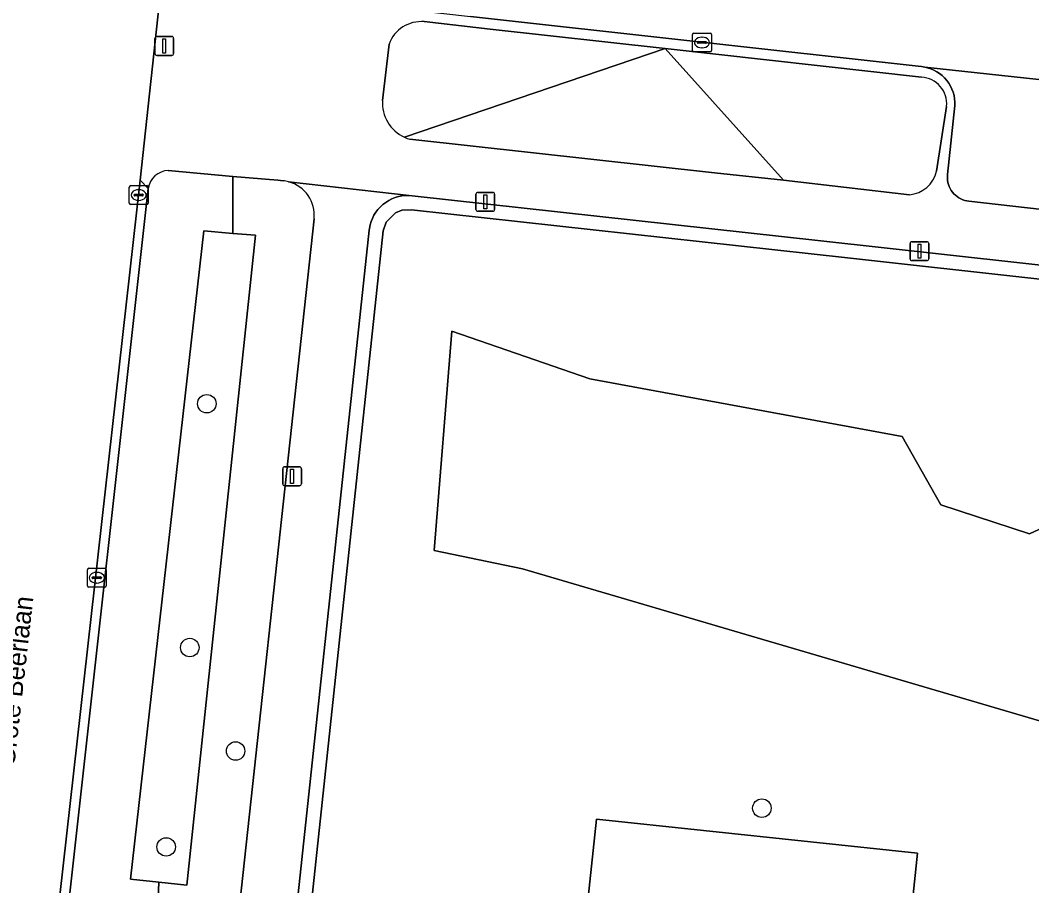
# Model space of a CAD drawing. Extents: x 161928 to 163071, y 386474 to 387428.
# Drawn here: x 162531.2 to 162584.8, y 386962.7 to 387008.5 of the extents above; entities that cross this region are included whole.
import ezdxf

# ---------------------------------------------------------------- set-up
doc = ezdxf.new("R2010")
doc.units = 0
for name, color, linetype in [('IMGEO_Boom', 7, 'Continuous'), ('IMGEO_Groenvoorziening', 7, 'Continuous'), ('IMGEO_Haag', 7, 'Continuous'), ('IMGEO_Kolk', 7, 'Continuous'), ('IMGEO_Lichtmast', 7, 'Continuous'), ('IMGEO_Openbare_ruimte_label', 7, 'Continuous'), ('IMGEO_Parkeervlak_open', 7, 'Continuous'), ('IMGEO_Rijbaan_lokaal_gesloten', 7, 'Continuous'), ('IMGEO_Rijbaan_lokaal_open', 7, 'Continuous'), ('IMGEO_Voetpad_open', 7, 'Continuous')]:
    doc.layers.add(name, color=color, linetype=linetype)

msp = doc.modelspace()

# ---------------------------------------------------------------- linework, layer by layer
at = {"layer": 'IMGEO_Boom'}
for centre in [(162541.11, 386988.172), (162540.209, 386975.267), (162542.632, 386969.79), (162570.5, 386966.766), (162538.957, 386964.714)]:
    msp.add_circle(centre, 0.489, dxfattribs=at)
at = {"layer": 'IMGEO_Groenvoorziening'}
for points in [[(162551.574, 387002.276), (162565.385, 387006.972), (162556.119, 387008.003)], [(162556.119, 387008.003), (162552.621, 387008.394)], [(162550.757, 387007.209), (162550.411, 387004.229)], [(162565.385, 387006.972), (162551.574, 387002.276)], [(162551.865, 387002.169), (162567.988, 387000.401), (162571.651, 387000), (162565.385, 387006.972)], [(162578.952, 387005.453), (162565.385, 387006.972), (162571.651, 387000), (162578.31, 386999.232)], [(162579.756, 387000.476), (162580.279, 387003.91)], [(162540.945, 386997.32), (162542.495, 386997.19), (162542.495, 387000.197), (162539.07, 387000.512)], [(162545.151, 386999.972), (162544.877, 387000), (162542.495, 387000.197), (162542.495, 386997.19), (162543.68, 386997.09), (162540.057, 386962.687), (162538.561, 386962.85), (162538.155, 386952.527), (162538.825, 386952.35), (162540.955, 386952.063)], [(162538.012, 386999.561), (162533.636, 386960.368), (162536.046, 386960.106), (162535.721, 386957.123)], [(162605.08, 386993.316), (162573.623, 386996.792), (162551.99, 386999.183), (162551.805, 386999.195), (162551.62, 386999.19), (162551.436, 386999.169), (162551.254, 386999.132), (162551.077, 386999.078), (162550.905, 386999.009), (162550.74, 386998.924), (162550.583, 386998.826), (162550.435, 386998.713), (162550.298, 386998.588), (162550.173, 386998.452), (162550.061, 386998.304), (162549.962, 386998.147), (162549.878, 386997.982), (162549.809, 386997.81), (162549.755, 386997.633), (162549.717, 386997.451), (162549.704, 386997.353), (162544.824, 386951.68)], [(162593.813, 386958.284), (162580.503, 386959.842), (162579.105, 386948.742), (162545.644, 386952.346), (162550.452, 386997.326), (162550.61, 386997.779), (162551.108, 386998.276), (162551.437, 386998.409), (162551.942, 386998.44), (162575.032, 386995.89), (162605.27, 386992.55)], [(162607.527, 386983.426), (162605.27, 386992.55), (162575.032, 386995.89), (162551.942, 386998.44), (162551.437, 386998.409), (162551.108, 386998.276), (162550.61, 386997.779), (162550.452, 386997.326), (162545.644, 386952.346), (162579.105, 386948.742), (162580.503, 386959.842), (162593.813, 386958.284), (162593.741, 386957.671), (162581.379, 386959.015), (162580.167, 386947.871), (162592.941, 386946.441), (162593.618, 386949.226)], [(162541.909, 386952.964), (162546.789, 386997.96)], [(162538.155, 386952.527), (162538.561, 386962.85), (162537.066, 386963.013), (162540.945, 386997.32)]]:
    msp.add_lwpolyline(points, dxfattribs=at)
for points in [[(162538.561, 386962.85), (162540.057, 386962.687), (162543.68, 386997.09), (162542.495, 386997.19), (162540.945, 386997.32), (162537.066, 386963.013)], [(162602.19, 386978.496), (162602.054, 386981.129), (162603.018, 386986.506), (162597.809, 386987.363), (162592.313, 386984.822), (162584.677, 386981.291), (162579.982, 386982.824), (162577.93, 386986.433), (162561.384, 386989.498), (162554.088, 386992.009), (162553.142, 386980.409), (162557.818, 386979.44), (162593.133, 386969.063), (162598.143, 386965.836), (162601.078, 386966.676), (162602.439, 386973.652)], [(162557.818, 386979.44), (162553.142, 386980.409), (162554.088, 386992.009), (162561.384, 386989.498), (162577.93, 386986.433), (162579.982, 386982.824), (162584.677, 386981.291), (162592.313, 386984.822), (162597.809, 386987.363), (162603.018, 386986.506), (162602.054, 386981.129), (162602.19, 386978.496), (162602.439, 386973.652), (162601.078, 386966.676), (162598.143, 386965.836), (162593.133, 386969.063)], [(162561.739, 386966.18), (162560.693, 386956.235), (162577.692, 386954.447), (162578.738, 386964.392)], [(162577.692, 386954.447), (162560.693, 386956.235), (162561.739, 386966.18), (162578.738, 386964.392)]]:
    msp.add_lwpolyline(points, close=True, dxfattribs=at)
for centre, radius, start, end in [((162552.478, 387006.56), 1.839, 85.5474, 159.3433), ((162578.884, 387004.053), 1.402, 354.1661, 87.2258), ((162552.419, 387004.102), 2.012, 176.3786, 245.1685), ((162552.407, 387004.092), 1.997, 245.3604, 254.2629), ((162539.09, 386999.425), 1.087, 91.0738, 172.8288), ((162578.166, 387000.862), 1.636, 275.0455, 346.3656), ((162544.973, 386998.204), 1.777, 74.7101, 84.2647), ((162544.962, 386998.145), 1.836, 354.2039, 74.8479)]:
    msp.add_arc(centre, radius, start, end, dxfattribs=at)
at = {"layer": 'IMGEO_Haag'}
for points in [[(162605.08, 386993.316), (162573.623, 386996.792), (162551.99, 386999.183), (162551.805, 386999.195), (162551.62, 386999.19), (162551.436, 386999.169), (162551.254, 386999.132), (162551.077, 386999.078), (162550.905, 386999.009), (162550.74, 386998.924), (162550.583, 386998.826), (162550.435, 386998.713), (162550.298, 386998.588), (162550.173, 386998.452), (162550.061, 386998.304), (162549.962, 386998.147), (162549.878, 386997.982), (162549.809, 386997.81), (162549.755, 386997.633), (162549.717, 386997.451), (162549.704, 386997.353), (162544.824, 386951.68)], [(162593.813, 386958.284), (162580.503, 386959.842), (162579.105, 386948.742), (162545.644, 386952.346), (162550.452, 386997.326), (162550.61, 386997.779), (162551.108, 386998.276), (162551.437, 386998.409), (162551.942, 386998.44), (162575.032, 386995.89), (162605.27, 386992.55)]]:
    msp.add_lwpolyline(points, dxfattribs=at)
at = {"layer": 'IMGEO_Kolk'}
for p, q in [((162566.828, 387006.866), (162566.828, 387007.718)), ((162566.903, 387007.792), (162567.755, 387007.792)), ((162567.316, 387007.572), (162567.341, 387007.572)), ((162567.829, 387007.718), (162567.829, 387006.866)), ((162567.087, 387007.286), (162567.087, 387007.298)), ((162567.525, 387007.249), (162567.127, 387007.249)), ((162567.13, 387007.335), (162567.528, 387007.335)), ((162567.339, 387007.012), (162567.314, 387007.012)), ((162567.571, 387007.298), (162567.571, 387007.286)), ((162567.755, 387006.792), (162566.903, 387006.792)), ((162537.003, 386998.79), (162537.003, 386999.642)), ((162537.078, 386999.716), (162537.93, 386999.716)), ((162537.491, 386999.496), (162537.516, 386999.496)), ((162538.004, 386999.642), (162538.004, 386998.79)), ((162537.262, 386999.21), (162537.262, 386999.222)), ((162537.7, 386999.173), (162537.302, 386999.173)), ((162537.305, 386999.259), (162537.703, 386999.259)), ((162537.514, 386998.936), (162537.489, 386998.936)), ((162537.746, 386999.222), (162537.746, 386999.21)), ((162537.93, 386998.716), (162537.078, 386998.716)), ((162534.783, 386978.536), (162534.783, 386979.388)), ((162534.858, 386979.462), (162535.71, 386979.462)), ((162535.271, 386979.242), (162535.296, 386979.242)), ((162535.784, 386979.388), (162535.784, 386978.536)), ((162535.042, 386978.956), (162535.042, 386978.968)), ((162535.48, 386978.919), (162535.082, 386978.919)), ((162535.085, 386979.005), (162535.483, 386979.005)), ((162535.294, 386978.682), (162535.269, 386978.682)), ((162535.526, 386978.968), (162535.526, 386978.956)), ((162535.71, 386978.462), (162534.858, 386978.462))]:
    msp.add_line(p, q, dxfattribs=at)
for points in [[(162566.828, 387006.866), (162566.828, 387007.718)], [(162566.903, 387007.792), (162567.755, 387007.792)], [(162567.829, 387007.718), (162567.829, 387006.866)], [(162567.755, 387006.792), (162566.903, 387006.792)], [(162537.003, 386998.79), (162537.003, 386999.642)], [(162537.078, 386999.716), (162537.93, 386999.716)], [(162538.004, 386999.642), (162538.004, 386998.79)], [(162537.93, 386998.716), (162537.078, 386998.716)], [(162534.783, 386978.536), (162534.783, 386979.388)], [(162534.858, 386979.462), (162535.71, 386979.462)], [(162535.784, 386979.388), (162535.784, 386978.536)], [(162535.71, 386978.462), (162534.858, 386978.462)]]:
    msp.add_lwpolyline(points, dxfattribs=at)
for centre, radius, start, end in [((162566.905, 387007.716), 0.0765, 91.552, 178.448), ((162566.905, 387007.716), 0.0765, 91.552, 178.448), ((162567.753, 387007.716), 0.0765, 1.552, 88.448), ((162567.753, 387007.716), 0.0765, 1.552, 88.448), ((162567.127, 387007.295), 0.0403, 85.8775, 175.7526), ((162567.124, 387007.285), 0.0366, 178.938, 274.7102), ((162567.528, 387007.292), 0.043, 264.8664, 352.4533), ((162567.532, 387007.297), 0.0386, 1.7309, 96.639), ((162566.905, 387006.868), 0.0765, 181.552, 268.448), ((162566.905, 387006.868), 0.0765, 181.552, 268.448), ((162567.753, 387006.868), 0.0765, 271.552, 358.448), ((162567.753, 387006.868), 0.0765, 271.552, 358.448), ((162537.08, 386999.64), 0.0765, 91.552, 178.448), ((162537.08, 386999.64), 0.0765, 91.552, 178.448), ((162537.928, 386999.64), 0.0765, 1.552, 88.448), ((162537.928, 386999.64), 0.0765, 1.552, 88.448), ((162537.302, 386999.219), 0.0403, 85.8775, 175.7526), ((162537.299, 386999.209), 0.0366, 178.938, 274.7102), ((162537.703, 386999.216), 0.043, 264.8664, 352.4533), ((162537.707, 386999.221), 0.0386, 1.7309, 96.639), ((162537.08, 386998.792), 0.0765, 181.552, 268.448), ((162537.08, 386998.792), 0.0765, 181.552, 268.448), ((162537.928, 386998.792), 0.0765, 271.552, 358.448), ((162537.928, 386998.792), 0.0765, 271.552, 358.448), ((162534.86, 386979.386), 0.0765, 91.552, 178.448), ((162534.86, 386979.386), 0.0765, 91.552, 178.448), ((162535.708, 386979.386), 0.0765, 1.552, 88.448), ((162535.708, 386979.386), 0.0765, 1.552, 88.448), ((162534.86, 386978.538), 0.0765, 181.552, 268.448), ((162534.86, 386978.538), 0.0765, 181.552, 268.448), ((162535.082, 386978.965), 0.0403, 85.8775, 175.7526), ((162535.079, 386978.955), 0.0366, 178.938, 274.7102), ((162535.483, 386978.962), 0.043, 264.8664, 352.4533), ((162535.487, 386978.967), 0.0386, 1.7309, 96.639), ((162535.708, 386978.538), 0.0765, 271.552, 358.448), ((162535.708, 386978.538), 0.0765, 271.552, 358.448)]:
    msp.add_arc(centre, radius, start, end, dxfattribs=at)
for centre, major_axis, ratio, start_param, end_param in [((162567.315, 387007.292), (-0.387, 0.002), 0.722429, 4.712389, 7.853982), ((162567.34, 387007.292), (-0.39, 0.002), 0.717154, 1.570796, 4.712389), ((162537.49, 386999.216), (-0.387, 0.002), 0.722429, 4.712389, 7.853982), ((162537.515, 386999.216), (-0.39, 0.002), 0.717154, 1.570796, 4.712389), ((162535.27, 386978.962), (-0.387, 0.002), 0.722429, 4.712389, 7.853982), ((162535.295, 386978.962), (-0.39, 0.002), 0.717154, 1.570796, 4.712389)]:
    msp.add_ellipse(centre, major_axis=major_axis, ratio=ratio, start_param=start_param, end_param=end_param, dxfattribs=at)
at = {"layer": 'IMGEO_Lichtmast'}
for p, q in [((162538.359, 387006.709), (162538.359, 387007.509)), ((162538.359, 387007.509), (162538.359, 387006.709)), ((162538.459, 387007.609), (162539.249, 387007.609)), ((162539.249, 387007.609), (162538.459, 387007.609)), ((162539.349, 387007.509), (162539.349, 387006.709)), ((162539.349, 387006.709), (162539.349, 387007.509)), ((162539.249, 387006.609), (162538.459, 387006.609)), ((162538.459, 387006.609), (162539.249, 387006.609)), ((162555.359, 386998.457), (162555.359, 386999.257)), ((162555.359, 386999.257), (162555.359, 386998.457)), ((162555.459, 386999.357), (162556.249, 386999.357)), ((162556.249, 386999.357), (162555.459, 386999.357)), ((162556.349, 386999.257), (162556.349, 386998.457)), ((162556.349, 386998.457), (162556.349, 386999.257)), ((162556.249, 386998.357), (162555.459, 386998.357)), ((162555.459, 386998.357), (162556.249, 386998.357)), ((162578.449, 386996.745), (162579.239, 386996.745)), ((162579.239, 386996.745), (162578.449, 386996.745)), ((162578.349, 386995.845), (162578.349, 386996.645)), ((162578.349, 386996.645), (162578.349, 386995.845)), ((162579.339, 386996.645), (162579.339, 386995.845)), ((162579.339, 386995.845), (162579.339, 386996.645)), ((162579.239, 386995.745), (162578.449, 386995.745)), ((162578.449, 386995.745), (162579.239, 386995.745)), ((162545.127, 386983.933), (162545.127, 386984.733)), ((162545.127, 386984.733), (162545.127, 386983.933)), ((162545.227, 386984.833), (162546.017, 386984.833)), ((162546.017, 386984.833), (162545.227, 386984.833)), ((162546.117, 386984.733), (162546.117, 386983.933)), ((162546.117, 386983.933), (162546.117, 386984.733)), ((162546.017, 386983.833), (162545.227, 386983.833)), ((162545.227, 386983.833), (162546.017, 386983.833))]:
    msp.add_line(p, q, dxfattribs=at)
for points in [[(162538.779, 387007.484), (162538.929, 387007.484), (162538.929, 387006.734), (162538.779, 387006.734), (162538.779, 387007.484)], [(162555.779, 386999.232), (162555.929, 386999.232), (162555.929, 386998.482), (162555.779, 386998.482), (162555.779, 386999.232)], [(162578.769, 386996.62), (162578.919, 386996.62), (162578.919, 386995.87), (162578.769, 386995.87), (162578.769, 386996.62)], [(162545.547, 386984.708), (162545.697, 386984.708), (162545.697, 386983.958), (162545.547, 386983.958), (162545.547, 386984.708)]]:
    msp.add_lwpolyline(points, dxfattribs=at)
for centre, start, end in [((162538.459, 387007.509), 90, 180), ((162538.459, 387007.509), 90, 180), ((162539.249, 387007.509), 0, 90), ((162539.249, 387007.509), 360, 90), ((162538.459, 387006.709), 180, 270), ((162538.459, 387006.709), 180, 270), ((162539.249, 387006.709), 270, 0), ((162539.249, 387006.709), 270, 0), ((162555.459, 386999.257), 90, 180), ((162555.459, 386999.257), 90, 180), ((162556.249, 386999.257), 0, 90), ((162556.249, 386999.257), 360, 90), ((162555.459, 386998.457), 180, 270), ((162555.459, 386998.457), 180, 270), ((162556.249, 386998.457), 270, 0), ((162556.249, 386998.457), 270, 0), ((162578.449, 386996.645), 90, 180), ((162578.449, 386996.645), 90, 180), ((162579.239, 386996.645), 0, 90), ((162579.239, 386996.645), 360, 90), ((162578.449, 386995.845), 180, 270), ((162578.449, 386995.845), 180, 270), ((162579.239, 386995.845), 270, 0), ((162579.239, 386995.845), 270, 0), ((162545.227, 386984.733), 90, 180), ((162545.227, 386984.733), 90, 180), ((162546.017, 386984.733), 0, 90), ((162546.017, 386984.733), 360, 90), ((162545.227, 386983.933), 180, 270), ((162545.227, 386983.933), 180, 270), ((162546.017, 386983.933), 270, 0), ((162546.017, 386983.933), 270, 0)]:
    msp.add_arc(centre, 0.1, start, end, dxfattribs=at)
at = {"layer": 'IMGEO_Parkeervlak_open'}
msp.add_lwpolyline([(162607.537, 387002.918), (162579.136, 387005.989), (162579.274, 387005.956), (162579.443, 387005.901), (162579.606, 387005.831), (162579.762, 387005.746), (162579.911, 387005.649), (162580.049, 387005.538), (162580.178, 387005.415), (162580.294, 387005.282), (162580.399, 387005.138), (162580.49, 387004.986), (162580.567, 387004.826), (162580.63, 387004.66), (162580.677, 387004.489), (162580.709, 387004.314), (162580.726, 387004.137), (162580.726, 387003.96), (162580.323, 387000.311), (162580.326, 387000), (162580.346, 386999.887), (162580.375, 386999.776), (162580.415, 386999.668), (162580.464, 386999.564), (162580.522, 386999.465), (162580.589, 386999.371), (162580.664, 386999.284), (162580.746, 386999.204), (162580.835, 386999.131), (162580.931, 386999.067), (162581.031, 386999.012), (162581.136, 386998.965), (162581.245, 386998.929), (162581.357, 386998.902), (162581.454, 386998.887), (162600.253, 386996.76)], dxfattribs=at)
at = {"layer": 'IMGEO_Rijbaan_lokaal_gesloten'}
msp.add_lwpolyline([(162541.338, 387107.851), (162532.261, 387023.724), (162532.215, 387023.314), (162531.39, 387015.902), (162530.416, 387007.151), (162529.62, 387000), (162525.313, 386962.232), (162524.951, 386959.154), (162532.885, 386958.197), (162533.035, 386959.573), (162533.13, 386960.419), (162537.575, 387000), (162538.733, 387010.616), (162539.288, 387015.706), (162539.602, 387018.583), (162549.1, 387105.67)], dxfattribs=at)
at = {"layer": 'IMGEO_Rijbaan_lokaal_open'}
msp.add_lwpolyline([(162586.93, 387010.267), (162575.866, 387011.509), (162552.821, 387014.097), (162551.43, 387014.253), (162550.446, 387014.364), (162545.276, 387014.948), (162541.883, 387015.332), (162541.312, 387010.204), (162549.901, 387009.247), (162555.079, 387008.67), (162578.771, 387006.029), (162578.955, 387006.018), (162579.136, 387005.989), (162607.537, 387002.918)], dxfattribs=at)
at = {"layer": 'IMGEO_Voetpad_open'}
for points in [[(162538.733, 387010.616), (162537.575, 387000), (162538.012, 386999.561)], [(162580.415, 386999.668), (162580.375, 386999.776), (162580.346, 386999.887), (162580.326, 387000), (162580.323, 387000.311), (162580.726, 387003.96), (162580.726, 387004.137), (162580.709, 387004.314), (162580.677, 387004.489), (162580.63, 387004.66), (162580.567, 387004.826), (162580.49, 387004.986), (162580.399, 387005.138), (162580.294, 387005.282), (162580.178, 387005.415), (162580.049, 387005.538), (162579.911, 387005.649), (162579.762, 387005.746), (162579.606, 387005.831), (162579.443, 387005.901), (162579.274, 387005.956), (162579.136, 387005.989), (162578.955, 387006.018), (162578.771, 387006.029), (162555.079, 387008.67)], [(162552.621, 387008.394), (162556.119, 387008.003), (162565.385, 387006.972), (162578.952, 387005.453)], [(162550.411, 387004.229), (162550.757, 387007.209)], [(162580.279, 387003.91), (162579.756, 387000.476)], [(162578.31, 386999.232), (162571.651, 387000), (162567.988, 387000.401), (162551.865, 387002.169)], [(162539.07, 387000.512), (162542.495, 387000.197), (162544.877, 387000), (162545.151, 386999.972)], [(162545.442, 386999.918), (162551.99, 386999.183), (162573.623, 386996.792), (162605.08, 386993.316), (162605.315, 386993.29), (162606.676, 386993.14), (162607.208, 386993.081), (162641.911, 386989.246), (162667.236, 386986.463)], [(162549.704, 386997.353), (162549.717, 386997.451), (162549.755, 386997.633), (162549.809, 386997.81), (162549.878, 386997.982), (162549.962, 386998.147), (162550.061, 386998.304), (162550.173, 386998.452), (162550.298, 386998.588), (162550.435, 386998.713), (162550.583, 386998.826), (162550.74, 386998.924), (162550.905, 386999.009), (162551.077, 386999.078), (162551.254, 386999.132), (162551.436, 386999.169), (162551.62, 386999.19), (162551.805, 386999.195), (162551.99, 386999.183), (162545.442, 386999.918)], [(162600.253, 386996.76), (162581.454, 386998.887), (162581.357, 386998.902), (162581.245, 386998.929), (162581.136, 386998.965), (162581.031, 386999.012), (162580.931, 386999.067), (162580.835, 386999.131), (162580.746, 386999.204), (162580.664, 386999.284), (162580.589, 386999.371), (162580.522, 386999.465), (162580.464, 386999.564), (162580.415, 386999.668)], [(162546.789, 386997.96), (162541.909, 386952.964)], [(162540.955, 386952.063), (162544.824, 386951.68), (162549.704, 386997.353)]]:
    msp.add_lwpolyline(points, dxfattribs=at)
msp.add_lwpolyline([(162538.012, 386999.561), (162537.575, 387000), (162533.13, 386960.419), (162533.636, 386960.368)], close=True, dxfattribs=at)
for centre, radius, start, end in [((162552.478, 387006.56), 1.839, 85.5474, 159.3433), ((162578.884, 387004.053), 1.402, 354.1661, 87.2258), ((162552.419, 387004.102), 2.012, 176.3786, 245.1685), ((162552.407, 387004.092), 1.997, 245.3604, 254.2629), ((162539.09, 386999.425), 1.087, 91.0738, 172.8288), ((162578.166, 387000.862), 1.636, 275.0455, 346.3656), ((162544.973, 386998.204), 1.777, 74.7101, 84.2647), ((162544.962, 386998.145), 1.836, 354.2039, 74.8479)]:
    msp.add_arc(centre, radius, start, end, dxfattribs=at)

# ---------------------------------------------------------------- texts
at = {"layer": 'IMGEO_Openbare_ruimte_label'}
msp.add_text('Grote Beerlaan', height=1, rotation=83.5143, dxfattribs=at).set_placement((162530.907, 386968.916))

doc.saveas('drawing.dxf')
